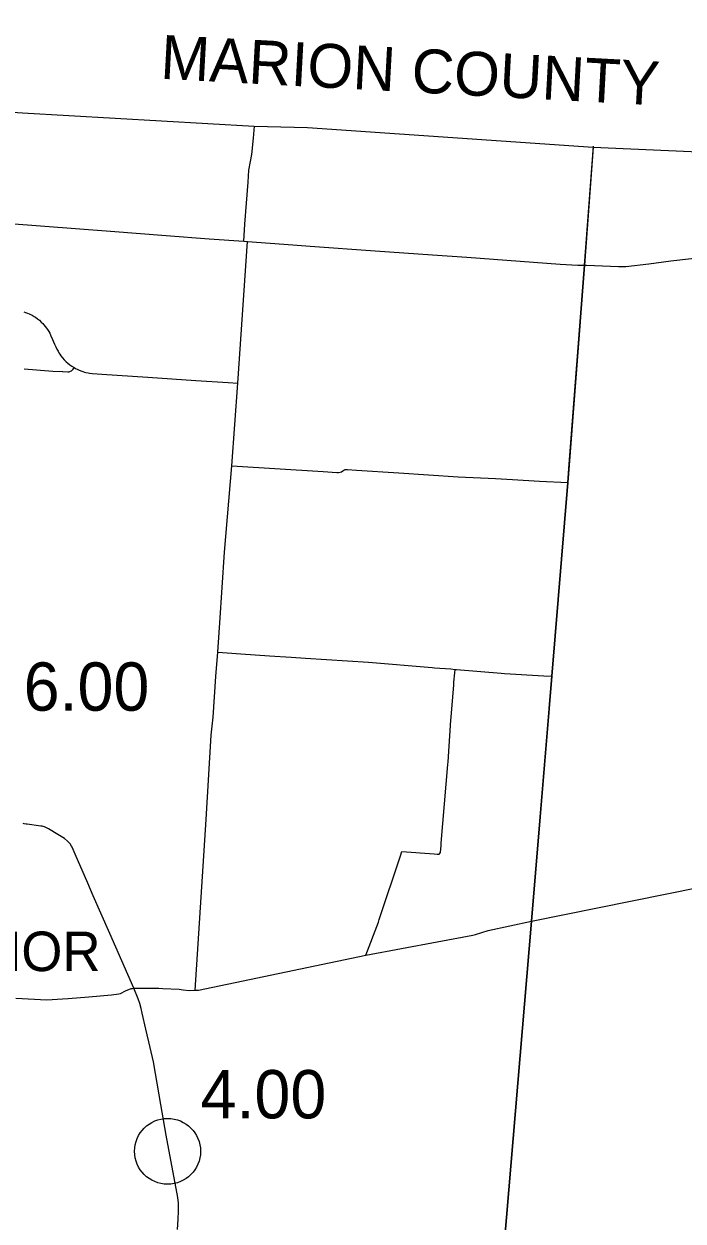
# Model space of a CAD drawing. Extents: x 1597222 to 1925846, y 496284 to 911751.
# Drawn here: x 1784691 to 1799698, y 863780 to 891042 of the extents above; entities that cross this region are included whole.
import ezdxf

# ---------------------------------------------------------------- set-up
doc = ezdxf.new("R2010")
doc.units = 0
for name, color, linetype in [('Default', 7, 'Continuous'), ('GM_X_Adjacent_County_Text', 7, 'Continuous'), ('GM_X_County', 7, 'Continuous'), ('GM_X_County_Road', 7, 'Continuous'), ('GM_X_State_Route', 7, 'Continuous'), ('GM_X_Township', 7, 'Continuous'), ('GM_X_Township_Road', 7, 'Continuous'), ('GM_X_Township_Text', 7, 'Continuous')]:
    doc.layers.add(name, color=color, linetype=linetype)

msp = doc.modelspace()

# ---------------------------------------------------------------- linework, layer by layer
at = {"layer": 'Default'}
msp.add_circle((1787962, 865368), 750, dxfattribs=at)
at = {"layer": 'GM_X_County'}
msp.add_lwpolyline([(1759615, 862978), (1759631, 865937), (1759690, 868390), (1759745, 876009), (1759795, 878524), (1759881, 881868), (1759886, 882027), (1760071, 889009), (1760084, 889480), (1760161, 891042), (1765804, 890577), (1771666, 890080), (1775269, 889747), (1775894, 889674), (1776032, 889658), (1778209, 889456), (1784657, 889014), (1789933, 888711), (1791146, 888682), (1797651, 888237), (1803655, 887971)], dxfattribs=at)
at = {"layer": 'GM_X_County_Road'}
for points in [[(1789695, 886094), (1789719, 886480), (1789799, 887439), (1789813, 887710), (1789851, 887912), (1789876, 888066), (1789915, 888443), (1789938, 888712)], [(1779364, 886770), (1779967, 886729), (1781087, 886653), (1782198, 886565), (1782396, 886560), (1782670, 886574), (1783048, 886584), (1783473, 886564), (1783964, 886527), (1784371, 886499), (1786660, 886325), (1787926, 886227), (1788905, 886151), (1789695, 886094), (1789778, 886088), (1790812, 886013), (1791205, 885983), (1792690, 885877), (1793992, 885783), (1794775, 885730), (1796902, 885573), (1797304, 885549), (1797451, 885547), (1797502, 885545)], [(1797502, 885545), (1798225, 885516), (1798393, 885518), (1798918, 885581), (1799416, 885645), (1799891, 885700), (1800108, 885729), (1800227, 885756), (1800345, 885789), (1800404, 885808), (1800482, 885836), (1801245, 886152), (1801314, 886180), (1802090, 886513), (1802428, 886671)], [(1788586, 869035), (1788657, 870095), (1788840, 872922), (1788956, 874843), (1789001, 875254), (1789063, 876180), (1789105, 876736), (1789110, 876852), (1789151, 877401), (1789258, 879010), (1789428, 880980), (1789558, 882861), (1789778, 886088)], [(1796250, 870609), (1800830, 871534), (1801238, 871613), (1802216, 871813), (1802942, 871947), (1803327, 872024), (1803819, 872121), (1804436, 872238), (1805225, 872387), (1805820, 872499), (1807386, 872793), (1807725, 872855), (1808371, 872970), (1808499, 872991), (1808602, 872989)], [(1787196, 869081), (1787270, 869083), (1787417, 869086), (1787765, 869087), (1787850, 869078), (1788227, 869057), (1788320, 869047), (1788464, 869034), (1788586, 869035), (1788632, 869037), (1788663, 869041), (1792472, 869834), (1794909, 870293), (1794974, 870307), (1795260, 870400), (1796250, 870609)], [(1784505, 868858), (1785211, 868814), (1785566, 868838), (1785696, 868848), (1786172, 868888), (1786688, 868934), (1786854, 868955), (1786890, 868963), (1787000, 869020), (1787134, 869073), (1787163, 869079), (1787196, 869081)]]:
    msp.add_lwpolyline(points, dxfattribs=at)
at = {"layer": 'GM_X_State_Route'}
for points in [[(1787196, 869081), (1786647, 870325), (1786268, 871186), (1786147, 871471), (1785858, 872136), (1785789, 872293), (1785775, 872319), (1785743, 872367), (1785725, 872389), (1785686, 872432), (1785615, 872488), (1785462, 872585), (1785254, 872712), (1785207, 872738), (1785156, 872758), (1785130, 872765), (1785104, 872771), (1785078, 872776), (1784764, 872817), (1784743, 872818), (1784699, 872825), (1784673, 872831)], [(1787564, 867736), (1787470, 868147), (1787382, 868515), (1787358, 868624), (1787327, 868731), (1787290, 868838), (1787196, 869081)], [(1788185, 863584), (1788200, 863823), (1788208, 864005), (1788211, 864101), (1788210, 864149), (1788208, 864198), (1788204, 864245), (1788195, 864319), (1787933, 865736), (1787806, 866433), (1787687, 867143), (1787639, 867409), (1787564, 867736)]]:
    msp.add_lwpolyline(points, dxfattribs=at)
at = {"layer": 'GM_X_Township'}
msp.add_lwpolyline([(1797651, 888237), (1797451, 885547), (1797071, 880600), (1796711, 876185), (1796651, 875449), (1796250, 870609), (1795573, 862604)], dxfattribs=at)
at = {"layer": 'GM_X_Township_Road'}
for points in [[(1797103, 881017), (1797451, 885547), (1797658, 888259)], [(1784687, 884486), (1784724, 884474), (1784769, 884457), (1784812, 884440), (1784875, 884406), (1784925, 884377), (1784951, 884362), (1785001, 884324), (1785043, 884292), (1785085, 884253), (1785121, 884218), (1785146, 884188), (1785177, 884152), (1785205, 884114), (1785227, 884081), (1785255, 884038), (1785278, 883997), (1785307, 883937), (1785343, 883856), (1785390, 883751), (1785417, 883692), (1785443, 883636), (1785467, 883591), (1785486, 883555), (1785505, 883524), (1785531, 883487), (1785569, 883438), (1785608, 883393), (1785656, 883346), (1785690, 883316), (1785736, 883281), (1785782, 883246), (1785833, 883216), (1785864, 883197), (1785902, 883180), (1785935, 883164), (1785984, 883144), (1786034, 883126), (1786072, 883114), (1786104, 883105), (1786151, 883095), (1786182, 883089), (1786246, 883080), (1786362, 883072), (1786468, 883065)], [(1784699, 883186), (1785349, 883138), (1785566, 883125), (1785579, 883124)], [(1785579, 883124), (1785689, 883117), (1785701, 883119), (1785723, 883121), (1785749, 883131), (1785773, 883145), (1785790, 883160), (1785812, 883183), (1785833, 883216)], [(1786468, 883065), (1787514, 882996), (1788607, 882920), (1789343, 882874), (1789558, 882861)], [(1789428, 880980), (1791504, 880851), (1791817, 880828), (1791839, 880826), (1791855, 880827), (1791888, 880833), (1791918, 880845), (1791949, 880865), (1791974, 880882), (1792002, 880893), (1792031, 880898), (1792061, 880897), (1792264, 880882), (1793223, 880818), (1794577, 880731), (1795429, 880687), (1795818, 880667), (1796427, 880633), (1797071, 880600)], [(1796651, 875448), (1796651, 875449), (1796711, 876185), (1797071, 880600), (1797103, 881017)], [(1789105, 876736), (1789321, 876723), (1789630, 876700), (1790280, 876655), (1790776, 876623), (1791098, 876602), (1792537, 876504), (1793982, 876384), (1794039, 876380), (1794407, 876352), (1794506, 876344), (1794538, 876342)], [(1792472, 869834), (1792760, 870585), (1792779, 870645), (1793264, 872097), (1793296, 872196), (1794034, 872141), (1794103, 872136), (1794143, 872138), (1794179, 872172), (1794188, 872330), (1794191, 872388), (1794344, 874177), (1794349, 874238), (1794412, 875187), (1794416, 875256), (1794476, 875993), (1794480, 876052), (1794499, 876262), (1794506, 876344)], [(1794538, 876342), (1795556, 876259), (1795631, 876252), (1796527, 876197), (1796711, 876185)], [(1796250, 870609), (1796651, 875448)], [(1795573, 862604), (1796250, 870609)]]:
    msp.add_lwpolyline(points, dxfattribs=at)

# ---------------------------------------------------------------- texts
at = {"layer": 'Default'}
for s, p in [('6.00', (1784684, 875402)), ('4.00', (1788712, 866118))]:
    msp.add_text(s, height=1100, dxfattribs=at).set_placement(p)
at = {"layer": 'GM_X_Adjacent_County_Text'}
msp.add_text('MARION COUNTY', height=1000, rotation=356.9158, dxfattribs=at).set_placement((1787785, 889795))
at = {"layer": 'GM_X_Township_Text'}
msp.add_text('RADNOR', height=900, rotation=0, dxfattribs=at).set_placement((1781221, 869472))

doc.saveas('drawing.dxf')
